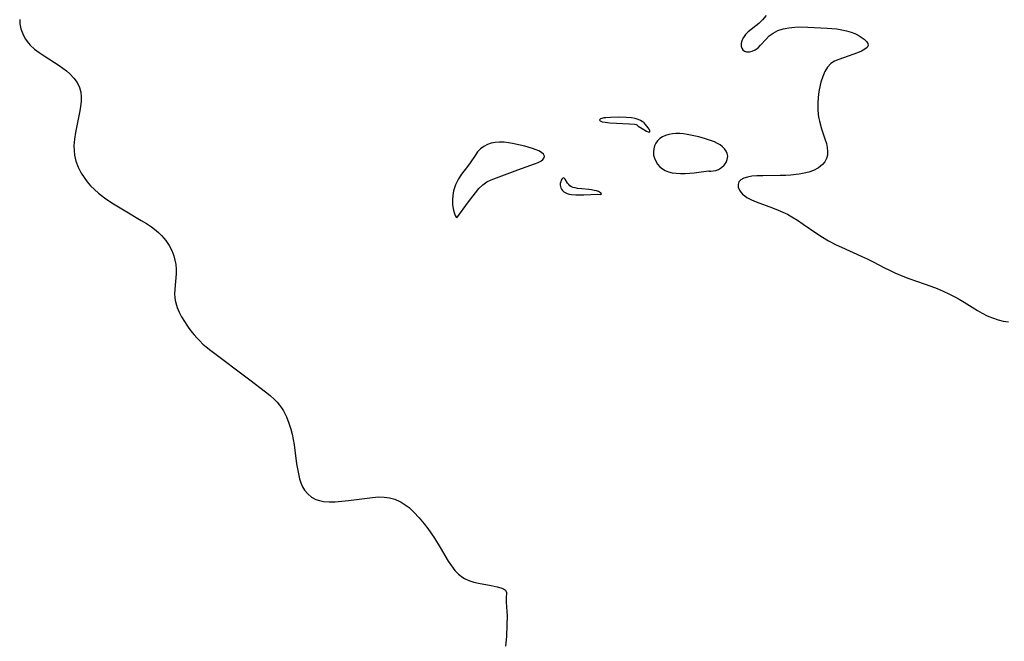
# Model space of a CAD drawing. Header units: metres. Extents: x 1073367 to 1082519, y 1569854 to 1574957.
# Tile 835 of 1056: x 1079117 to 1079391, y 1572019 to 1572191. Entities that reach past the tile are written whole.
import ezdxf

# ---------------------------------------------------------------- set-up
doc = ezdxf.new("R2010")
doc.units = ezdxf.units.M
doc.layers.add('CGG_CurvaNivelLidar_v1', color=253, linetype='Continuous', lineweight=30)

msp = doc.modelspace()

# ---------------------------------------------------------------- linework, layer by layer
at = {"layer": 'CGG_CurvaNivelLidar_v1'}
for p, q in [((1079116.9515, 1572191.468, 73), (1079116.977, 1572190.2704, 73)), ((1079116.977, 1572190.2704, 73), (1079117.2629, 1572188.8824, 73)), ((1079322.4638, 1572190.3638, 73.5), (1079319.4956, 1572188.0558, 73.5)), ((1079323.495, 1572191.3863, 73.5), (1079322.4638, 1572190.3638, 73.5)), ((1079324.4692, 1572192.5472, 73.5), (1079323.495, 1572191.3863, 73.5)), ((1079117.2629, 1572188.8824, 73), (1079117.7827, 1572187.4948, 73)), ((1079117.7827, 1572187.4948, 73), (1079118.5121, 1572186.1445, 73)), ((1079319.4956, 1572188.0558, 73.5), (1079318.7432, 1572187.2859, 73.5)), ((1079325.3333, 1572186.9146, 73.5), (1079326.4468, 1572187.7284, 73.5)), ((1079326.4468, 1572187.7284, 73.5), (1079327.7314, 1572188.3946, 73.5)), ((1079327.7314, 1572188.3946, 73.5), (1079329.1534, 1572188.8896, 73.5)), ((1079329.1534, 1572188.8896, 73.5), (1079330.7415, 1572189.2044, 73.5)), ((1079330.7415, 1572189.2044, 73.5), (1079332.4177, 1572189.3609, 73.5)), ((1079332.4177, 1572189.3609, 73.5), (1079333.5888, 1572189.4023, 73.5)), ((1079333.5888, 1572189.4023, 73.5), (1079336.0801, 1572189.3677, 73.5)), ((1079336.0801, 1572189.3677, 73.5), (1079341.4205, 1572189.1073, 73.5)), ((1079341.4205, 1572189.1073, 73.5), (1079342.7582, 1572189.0019, 73.5)), ((1079342.7582, 1572189.0019, 73.5), (1079344.0791, 1572188.8496, 73.5)), ((1079344.0791, 1572188.8496, 73.5), (1079345.4798, 1572188.6359, 73.5)), ((1079345.4798, 1572188.6359, 73.5), (1079346.8213, 1572188.3571, 73.5)), ((1079346.8213, 1572188.3571, 73.5), (1079348.0806, 1572187.9884, 73.5)), ((1079348.0806, 1572187.9884, 73.5), (1079349.1084, 1572187.5723, 73.5)), ((1079349.1084, 1572187.5723, 73.5), (1079350.0467, 1572187.0934, 73.5)), ((1079118.5121, 1572186.1445, 73), (1079119.4431, 1572184.87, 73)), ((1079119.4431, 1572184.87, 73), (1079119.9041, 1572184.358, 73)), ((1079317.4976, 1572184.8246, 73.5), (1079317.4942, 1572184.0871, 73.5)), ((1079317.707, 1572185.6115, 73.5), (1079317.4976, 1572184.8246, 73.5)), ((1079318.1362, 1572186.4607, 73.5), (1079317.707, 1572185.6115, 73.5)), ((1079318.7432, 1572187.2859, 73.5), (1079318.1362, 1572186.4607, 73.5)), ((1079322.9385, 1572184.3042, 73.5), (1079324.4732, 1572186.0579, 73.5)), ((1079324.4732, 1572186.0579, 73.5), (1079325.3333, 1572186.9146, 73.5)), ((1079350.0467, 1572187.0934, 73.5), (1079350.8885, 1572186.5801, 73.5)), ((1079350.8885, 1572186.5801, 73.5), (1079351.7039, 1572185.9893, 73.5)), ((1079351.7039, 1572185.9893, 73.5), (1079352.3373, 1572185.401, 73.5)), ((1079352.3373, 1572185.401, 73.5), (1079352.7349, 1572184.8269, 73.5)), ((1079352.7349, 1572184.8269, 73.5), (1079352.8305, 1572184.2783, 73.5)), ((1079119.9041, 1572184.358, 73), (1079121.0665, 1572183.2803, 73)), ((1079121.0665, 1572183.2803, 73), (1079122.3585, 1572182.2848, 73)), ((1079122.3585, 1572182.2848, 73), (1079123.7357, 1572181.3468, 73)), ((1079317.4942, 1572184.0871, 73.5), (1079317.6711, 1572183.5134, 73.5)), ((1079317.6711, 1572183.5134, 73.5), (1079317.9992, 1572183.038, 73.5)), ((1079317.9992, 1572183.038, 73.5), (1079318.4581, 1572182.6862, 73.5)), ((1079318.4581, 1572182.6862, 73.5), (1079319.0193, 1572182.4825, 73.5)), ((1079319.0193, 1572182.4825, 73.5), (1079319.7937, 1572182.4574, 73.5)), ((1079319.7937, 1572182.4574, 73.5), (1079320.6225, 1572182.6642, 73.5)), ((1079320.6225, 1572182.6642, 73.5), (1079321.423, 1572183.0641, 73.5)), ((1079321.423, 1572183.0641, 73.5), (1079322.2022, 1572183.6234, 73.5)), ((1079322.2022, 1572183.6234, 73.5), (1079322.9385, 1572184.3042, 73.5)), ((1079349.8945, 1572182.2287, 73.5), (1079348.5557, 1572181.7301, 73.5)), ((1079350.9824, 1572182.6988, 73.5), (1079349.8945, 1572182.2287, 73.5)), ((1079351.8869, 1572183.1928, 73.5), (1079350.9824, 1572182.6988, 73.5)), ((1079352.533, 1572183.717, 73.5), (1079351.8869, 1572183.1928, 73.5)), ((1079352.8305, 1572184.2783, 73.5), (1079352.533, 1572183.717, 73.5)), ((1079123.7357, 1572181.3468, 73), (1079127.9615, 1572178.6701, 73)), ((1079342.4691, 1572179.2084, 73.5), (1079341.5428, 1572178.2152, 73.5)), ((1079343.4913, 1572179.8763, 73.5), (1079342.4691, 1572179.2084, 73.5)), ((1079344.6476, 1572180.3866, 73.5), (1079343.4913, 1572179.8763, 73.5)), ((1079348.5557, 1572181.7301, 73.5), (1079344.6476, 1572180.3866, 73.5)), ((1079127.9615, 1572178.6701, 73), (1079128.9891, 1572177.9413, 73)), ((1079128.9891, 1572177.9413, 73), (1079129.9659, 1572177.178, 73)), ((1079129.9659, 1572177.178, 73), (1079130.8799, 1572176.3799, 73)), ((1079130.8799, 1572176.3799, 73), (1079132.0116, 1572175.2163, 73)), ((1079340.7977, 1572176.9933, 73.5), (1079340.1953, 1572175.6023, 73.5)), ((1079341.5428, 1572178.2152, 73.5), (1079340.7977, 1572176.9933, 73.5)), ((1079132.0116, 1572175.2163, 73), (1079132.9443, 1572173.9703, 73)), ((1079132.9443, 1572173.9703, 73), (1079133.6129, 1572172.6228, 73)), ((1079339.7069, 1572174.0905, 73.5), (1079339.4801, 1572173.2167, 73.5)), ((1079340.1953, 1572175.6023, 73.5), (1079339.7069, 1572174.0905, 73.5)), ((1079133.6129, 1572172.6228, 73), (1079133.9412, 1572171.3285, 73)), ((1079133.9412, 1572171.3285, 73), (1079134.0581, 1572169.9567, 73)), ((1079339.1346, 1572171.4263, 73.5), (1079338.9379, 1572169.8421, 73.5)), ((1079339.4801, 1572173.2167, 73.5), (1079339.1346, 1572171.4263, 73.5)), ((1079134.0235, 1572168.66, 73), (1079133.8869, 1572167.3267, 73)), ((1079134.0581, 1572169.9567, 73), (1079134.0235, 1572168.66, 73)), ((1079338.8281, 1572168.203, 73.5), (1079338.8259, 1572166.5629, 73.5)), ((1079338.9379, 1572169.8421, 73.5), (1079338.8281, 1572168.203, 73.5)), ((1079133.6931, 1572166.0743, 73), (1079132.4628, 1572160.0692, 73)), ((1079133.8869, 1572167.3267, 73), (1079133.6931, 1572166.0743, 73)), ((1079338.8259, 1572166.5629, 73.5), (1079338.9569, 1572164.9394, 73.5)), ((1079278.2374, 1572163.7204, 73.5), (1079278.1557, 1572163.5665, 73.5)), ((1079278.1557, 1572163.5665, 73.5), (1079278.1922, 1572163.4127, 73.5)), ((1079278.1922, 1572163.4127, 73.5), (1079278.3351, 1572163.2734, 73.5)), ((1079278.4232, 1572163.8604, 73.5), (1079278.2374, 1572163.7204, 73.5)), ((1079278.3351, 1572163.2734, 73.5), (1079278.4903, 1572163.1908, 73.5)), ((1079278.8122, 1572164.0092, 73.5), (1079278.4232, 1572163.8604, 73.5)), ((1079278.4903, 1572163.1908, 73.5), (1079278.9222, 1572163.0493, 73.5)), ((1079279.3244, 1572164.1104, 73.5), (1079278.8122, 1572164.0092, 73.5)), ((1079278.9222, 1572163.0493, 73.5), (1079279.7459, 1572162.8996, 73.5)), ((1079279.9063, 1572164.179, 73.5), (1079279.3244, 1572164.1104, 73.5)), ((1079279.7459, 1572162.8996, 73.5), (1079281.0294, 1572162.7907, 73.5)), ((1079281.2213, 1572164.2611, 73.5), (1079279.9063, 1572164.179, 73.5)), ((1079281.0294, 1572162.7907, 73.5), (1079286.4828, 1572162.5221, 73.5)), ((1079283.371, 1572164.302, 73.5), (1079281.2213, 1572164.2611, 73.5)), ((1079285.5695, 1572164.2562, 73.5), (1079283.371, 1572164.302, 73.5)), ((1079287.0088, 1572164.136, 73.5), (1079285.5695, 1572164.2562, 73.5)), ((1079288.059, 1572163.9503, 73.5), (1079287.0088, 1572164.136, 73.5)), ((1079288.913, 1572163.6912, 73.5), (1079288.059, 1572163.9503, 73.5)), ((1079289.5022, 1572163.4262, 73.5), (1079288.913, 1572163.6912, 73.5)), ((1079290.0435, 1572163.0964, 73.5), (1079289.5022, 1572163.4262, 73.5)), ((1079290.5124, 1572162.7175, 73.5), (1079290.0435, 1572163.0964, 73.5)), ((1079290.9314, 1572162.2965, 73.5), (1079290.5124, 1572162.7175, 73.5)), ((1079338.9569, 1572164.9394, 73.5), (1079339.1235, 1572163.9219, 73.5)), ((1079339.1235, 1572163.9219, 73.5), (1079339.285, 1572163.2011, 73.5)), ((1079339.285, 1572163.2011, 73.5), (1079339.888, 1572161.1318, 73.5)), ((1079132.4628, 1572160.0692, 73), (1079132.1846, 1572158.1967, 73)), ((1079286.4828, 1572162.5221, 73.5), (1079287.8996, 1572162.3716, 73.5)), ((1079287.8996, 1572162.3716, 73.5), (1079288.3268, 1572162.284, 73.5)), ((1079288.3268, 1572162.284, 73.5), (1079288.476, 1572162.2269, 73.5)), ((1079288.476, 1572162.2269, 73.5), (1079288.5, 1572162.1786, 73.5)), ((1079288.5, 1572162.1786, 73.5), (1079288.93, 1572161.8564, 73.5)), ((1079288.93, 1572161.8564, 73.5), (1079289.99, 1572161.1528, 73.5)), ((1079289.99, 1572161.1528, 73.5), (1079291.1856, 1572160.459, 73.5)), ((1079291.629, 1572161.4064, 73.5), (1079290.9314, 1572162.2965, 73.5)), ((1079291.1856, 1572160.459, 73.5), (1079291.6788, 1572160.2429, 73.5)), ((1079291.9003, 1572160.9774, 73.5), (1079291.629, 1572161.4064, 73.5)), ((1079291.6788, 1572160.2429, 73.5), (1079292.0155, 1572160.186, 73.5)), ((1079292.0936, 1572160.5951, 73.5), (1079291.9003, 1572160.9774, 73.5)), ((1079292.0155, 1572160.186, 73.5), (1079292.143, 1572160.3151, 73.5)), ((1079292.143, 1572160.3151, 73.5), (1079292.0936, 1572160.5951, 73.5)), ((1079339.888, 1572161.1318, 73.5), (1079340.8074, 1572158.3321, 73.5)), ((1079132.1846, 1572158.1967, 73), (1079132.0433, 1572156.3379, 73)), ((1079249.1752, 1572157.3113, 73.5), (1079248.0308, 1572157.0945, 73.5)), ((1079250.3654, 1572157.3848, 73.5), (1079249.1752, 1572157.3113, 73.5)), ((1079251.5885, 1572157.3415, 73.5), (1079250.3654, 1572157.3848, 73.5)), ((1079252.8303, 1572157.2068, 73.5), (1079251.5885, 1572157.3415, 73.5)), ((1079253.9343, 1572157.0278, 73.5), (1079252.8303, 1572157.2068, 73.5)), ((1079294.2594, 1572157.768, 73.5), (1079293.7886, 1572157.086, 73.5)), ((1079294.8999, 1572158.3694, 73.5), (1079294.2594, 1572157.768, 73.5)), ((1079295.661, 1572158.862, 73.5), (1079294.8999, 1572158.3694, 73.5)), ((1079296.5108, 1572159.2541, 73.5), (1079295.661, 1572158.862, 73.5)), ((1079297.4258, 1572159.5455, 73.5), (1079296.5108, 1572159.2541, 73.5)), ((1079298.3891, 1572159.7274, 73.5), (1079297.4258, 1572159.5455, 73.5)), ((1079299.398, 1572159.7923, 73.5), (1079298.3891, 1572159.7274, 73.5)), ((1079300.4323, 1572159.7609, 73.5), (1079299.398, 1572159.7923, 73.5)), ((1079301.4833, 1572159.6586, 73.5), (1079300.4323, 1572159.7609, 73.5)), ((1079302.5441, 1572159.5037, 73.5), (1079301.4833, 1572159.6586, 73.5)), ((1079303.9225, 1572159.2472, 73.5), (1079302.5441, 1572159.5037, 73.5)), ((1079305.7582, 1572158.835, 73.5), (1079303.9225, 1572159.2472, 73.5)), ((1079307.5645, 1572158.3518, 73.5), (1079305.7582, 1572158.835, 73.5)), ((1079308.4455, 1572158.0785, 73.5), (1079307.5645, 1572158.3518, 73.5)), ((1079309.3065, 1572157.7761, 73.5), (1079308.4455, 1572158.0785, 73.5)), ((1079310.1351, 1572157.4383, 73.5), (1079309.3065, 1572157.7761, 73.5)), ((1079310.9193, 1572157.055, 73.5), (1079310.1351, 1572157.4383, 73.5)), ((1079340.8074, 1572158.3321, 73.5), (1079341.1959, 1572156.9855, 73.5)), ((1079132.0433, 1572156.3379, 73), (1079132.0504, 1572155.0457, 73)), ((1079132.0504, 1572155.0457, 73), (1079132.1753, 1572153.7758, 73)), ((1079244.2478, 1572154.658, 73.5), (1079243.5298, 1572153.7187, 73.5)), ((1079245.0552, 1572155.5036, 73.5), (1079244.2478, 1572154.658, 73.5)), ((1079245.971, 1572156.2141, 73.5), (1079245.0552, 1572155.5036, 73.5)), ((1079246.9551, 1572156.7305, 73.5), (1079245.971, 1572156.2141, 73.5)), ((1079248.0308, 1572157.0945, 73.5), (1079246.9551, 1572156.7305, 73.5)), ((1079256.1215, 1572156.5581, 73.5), (1079253.9343, 1572157.0278, 73.5)), ((1079257.4072, 1572156.2318, 73.5), (1079256.1215, 1572156.5581, 73.5)), ((1079259.4858, 1572155.6328, 73.5), (1079257.4072, 1572156.2318, 73.5)), ((1079260.2764, 1572155.3605, 73.5), (1079259.4858, 1572155.6328, 73.5)), ((1079261.2274, 1572154.9528, 73.5), (1079260.2764, 1572155.3605, 73.5)), ((1079262.0039, 1572154.5055, 73.5), (1079261.2274, 1572154.9528, 73.5)), ((1079262.5522, 1572154.028, 73.5), (1079262.0039, 1572154.5055, 73.5)), ((1079293.2321, 1572155.5069, 73.5), (1079293.1411, 1572154.6628, 73.5)), ((1079293.1411, 1572154.6628, 73.5), (1079293.1889, 1572153.8137, 73.5)), ((1079293.4487, 1572156.3229, 73.5), (1079293.2321, 1572155.5069, 73.5)), ((1079293.7886, 1572157.086, 73.5), (1079293.4487, 1572156.3229, 73.5)), ((1079311.6436, 1572156.6124, 73.5), (1079310.9193, 1572157.055, 73.5)), ((1079312.2875, 1572156.102, 73.5), (1079311.6436, 1572156.6124, 73.5)), ((1079312.849, 1572155.5307, 73.5), (1079312.2875, 1572156.102, 73.5)), ((1079313.319, 1572154.9112, 73.5), (1079312.849, 1572155.5307, 73.5)), ((1079313.6526, 1572154.227, 73.5), (1079313.319, 1572154.9112, 73.5)), ((1079341.1959, 1572156.9855, 73.5), (1079341.4358, 1572155.8801, 73.5)), ((1079341.4358, 1572155.8801, 73.5), (1079341.5503, 1572154.8158, 73.5)), ((1079341.5503, 1572154.8158, 73.5), (1079341.4925, 1572153.8001, 73.5)), ((1079132.1753, 1572153.7758, 73), (1079132.5688, 1572152.0923, 73)), ((1079132.5688, 1572152.0923, 73), (1079133.1864, 1572150.4625, 73)), ((1079243.5298, 1572153.7187, 73.5), (1079242.1889, 1572151.6179, 73.5)), ((1079261.0612, 1572151.7164, 73.5), (1079261.8017, 1572152.1195, 73.5)), ((1079261.8017, 1572152.1195, 73.5), (1079262.3689, 1572152.5699, 73.5)), ((1079262.3689, 1572152.5699, 73.5), (1079262.7209, 1572153.046, 73.5)), ((1079262.8042, 1572153.5275, 73.5), (1079262.5522, 1572154.028, 73.5)), ((1079262.7209, 1572153.046, 73.5), (1079262.8042, 1572153.5275, 73.5)), ((1079293.1889, 1572153.8137, 73.5), (1079293.4104, 1572152.9187, 73.5)), ((1079293.4104, 1572152.9187, 73.5), (1079293.7872, 1572152.0617, 73.5)), ((1079293.7872, 1572152.0617, 73.5), (1079294.299, 1572151.2639, 73.5)), ((1079312.7567, 1572150.9746, 73.5), (1079313.3056, 1572151.756, 73.5)), ((1079313.3056, 1572151.756, 73.5), (1079313.6617, 1572152.6059, 73.5)), ((1079313.7807, 1572153.4675, 73.5), (1079313.6526, 1572154.227, 73.5)), ((1079313.6617, 1572152.6059, 73.5), (1079313.7807, 1572153.4675, 73.5)), ((1079340.7591, 1572151.9585, 73.5), (1079340.1162, 1572151.1586, 73.5)), ((1079341.2245, 1572152.8441, 73.5), (1079340.7591, 1572151.9585, 73.5)), ((1079341.4925, 1572153.8001, 73.5), (1079341.2245, 1572152.8441, 73.5)), ((1079133.1864, 1572150.4625, 73), (1079134.0683, 1572148.7552, 73)), ((1079241.4865, 1572150.5942, 73.5), (1079239.7934, 1572148.4625, 73.5)), ((1079242.1889, 1572151.6179, 73.5), (1079241.4865, 1572150.5942, 73.5)), ((1079248.0475, 1572146.9477, 73.5), (1079255.4114, 1572149.7419, 73.5)), ((1079255.4114, 1572149.7419, 73.5), (1079257.7632, 1572150.5746, 73.5)), ((1079257.7632, 1572150.5746, 73.5), (1079260.0337, 1572151.3206, 73.5)), ((1079260.0337, 1572151.3206, 73.5), (1079261.0612, 1572151.7164, 73.5)), ((1079294.299, 1572151.2639, 73.5), (1079294.9382, 1572150.5523, 73.5)), ((1079294.9382, 1572150.5523, 73.5), (1079295.6368, 1572149.9967, 73.5)), ((1079295.6368, 1572149.9967, 73.5), (1079296.422, 1572149.5348, 73.5)), ((1079296.422, 1572149.5348, 73.5), (1079297.2845, 1572149.1642, 73.5)), ((1079297.2845, 1572149.1642, 73.5), (1079298.323, 1572148.8961, 73.5)), ((1079304.4973, 1572148.9011, 73.5), (1079306.4386, 1572149.1422, 73.5)), ((1079306.4386, 1572149.1422, 73.5), (1079308.5, 1572149.4485, 73.5)), ((1079308.5, 1572149.4485, 73.5), (1079308.6676, 1572149.3564, 73.5)), ((1079308.6676, 1572149.3564, 73.5), (1079309.1054, 1572149.3259, 73.5)), ((1079309.1054, 1572149.3259, 73.5), (1079309.7355, 1572149.374, 73.5)), ((1079309.7355, 1572149.374, 73.5), (1079310.4805, 1572149.5285, 73.5)), ((1079310.4805, 1572149.5285, 73.5), (1079311.2629, 1572149.821, 73.5)), ((1079311.2629, 1572149.821, 73.5), (1079312.06, 1572150.3147, 73.5)), ((1079312.06, 1572150.3147, 73.5), (1079312.7567, 1572150.9746, 73.5)), ((1079336.3498, 1572149.0543, 73.5), (1079335.0151, 1572148.7268, 73.5)), ((1079337.5901, 1572149.4912, 73.5), (1079336.3498, 1572149.0543, 73.5)), ((1079338.975, 1572150.2249, 73.5), (1079337.5901, 1572149.4912, 73.5)), ((1079340.1162, 1572151.1586, 73.5), (1079338.975, 1572150.2249, 73.5)), ((1079134.0683, 1572148.7552, 73), (1079134.8454, 1572147.5394, 73)), ((1079134.8454, 1572147.5394, 73), (1079135.7151, 1572146.3713, 73)), ((1079135.7151, 1572146.3713, 73), (1079136.6705, 1572145.2568, 73)), ((1079238.9377, 1572147.1633, 73.5), (1079238.1457, 1572145.5586, 73.5)), ((1079239.7934, 1572148.4625, 73.5), (1079238.9377, 1572147.1633, 73.5)), ((1079245.6707, 1572145.5103, 73.5), (1079246.8398, 1572146.3325, 73.5)), ((1079246.8398, 1572146.3325, 73.5), (1079248.0475, 1572146.9477, 73.5)), ((1079267.3488, 1572146.375, 73.5), (1079267.2431, 1572145.9142, 73.5)), ((1079267.5114, 1572146.7885, 73.5), (1079267.3488, 1572146.375, 73.5)), ((1079267.7095, 1572147.1277, 73.5), (1079267.5114, 1572146.7885, 73.5)), ((1079267.9263, 1572147.359, 73.5), (1079267.7095, 1572147.1277, 73.5)), ((1079268.1481, 1572147.4394, 73.5), (1079267.9263, 1572147.359, 73.5)), ((1079268.3582, 1572147.3418, 73.5), (1079268.1481, 1572147.4394, 73.5)), ((1079268.5677, 1572147.1076, 73.5), (1079268.3582, 1572147.3418, 73.5)), ((1079269.2699, 1572146.0051, 73.5), (1079268.5677, 1572147.1076, 73.5)), ((1079298.323, 1572148.8961, 73.5), (1079299.4554, 1572148.7496, 73.5)), ((1079299.4554, 1572148.7496, 73.5), (1079300.6866, 1572148.6947, 73.5)), ((1079300.6866, 1572148.6947, 73.5), (1079301.9685, 1572148.7133, 73.5)), ((1079301.9685, 1572148.7133, 73.5), (1079303.2543, 1572148.7877, 73.5)), ((1079303.2543, 1572148.7877, 73.5), (1079304.4973, 1572148.9011, 73.5)), ((1079316.9001, 1572146.3348, 73.5), (1079316.66, 1572145.6367, 73.5)), ((1079317.4414, 1572146.9018, 73.5), (1079316.9001, 1572146.3348, 73.5)), ((1079318.2376, 1572147.3445, 73.5), (1079317.4414, 1572146.9018, 73.5)), ((1079319.2344, 1572147.6678, 73.5), (1079318.2376, 1572147.3445, 73.5)), ((1079320.4788, 1572147.8893, 73.5), (1079319.2344, 1572147.6678, 73.5)), ((1079321.8583, 1572148.0112, 73.5), (1079320.4788, 1572147.8893, 73.5)), ((1079323.5607, 1572148.0716, 73.5), (1079321.8583, 1572148.0112, 73.5)), ((1079328.3191, 1572148.1101, 73.5), (1079323.5607, 1572148.0716, 73.5)), ((1079329.8238, 1572148.1583, 73.5), (1079328.3191, 1572148.1101, 73.5)), ((1079331.3183, 1572148.2461, 73.5), (1079329.8238, 1572148.1583, 73.5)), ((1079332.7882, 1572148.3826, 73.5), (1079331.3183, 1572148.2461, 73.5)), ((1079333.6097, 1572148.4868, 73.5), (1079332.7882, 1572148.3826, 73.5)), ((1079335.0151, 1572148.7268, 73.5), (1079333.6097, 1572148.4868, 73.5)), ((1079136.6705, 1572145.2568, 73), (1079137.7097, 1572144.2042, 73)), ((1079137.7097, 1572144.2042, 73), (1079138.8403, 1572143.2127, 73)), ((1079237.5785, 1572143.8202, 73.5), (1079237.3473, 1572142.5784, 73.5)), ((1079238.1457, 1572145.5586, 73.5), (1079237.5785, 1572143.8202, 73.5)), ((1079243.623, 1572143.3068, 73.5), (1079244.6136, 1572144.4861, 73.5)), ((1079244.6136, 1572144.4861, 73.5), (1079245.6707, 1572145.5103, 73.5)), ((1079267.2431, 1572145.9142, 73.5), (1079267.2218, 1572145.4284, 73.5)), ((1079267.2218, 1572145.4284, 73.5), (1079267.2813, 1572145.0454, 73.5)), ((1079267.2813, 1572145.0454, 73.5), (1079267.4046, 1572144.669, 73.5)), ((1079267.4046, 1572144.669, 73.5), (1079267.5861, 1572144.309, 73.5)), ((1079267.5861, 1572144.309, 73.5), (1079267.8236, 1572143.9765, 73.5)), ((1079267.8236, 1572143.9765, 73.5), (1079268.2245, 1572143.5954, 73.5)), ((1079268.2245, 1572143.5954, 73.5), (1079268.574, 1572143.3692, 73.5)), ((1079269.5657, 1572145.6204, 73.5), (1079269.2699, 1572146.0051, 73.5)), ((1079269.9191, 1572145.2821, 73.5), (1079269.5657, 1572145.6204, 73.5)), ((1079270.3552, 1572145.0116, 73.5), (1079269.9191, 1572145.2821, 73.5)), ((1079270.8542, 1572144.8077, 73.5), (1079270.3552, 1572145.0116, 73.5)), ((1079271.3997, 1572144.6543, 73.5), (1079270.8542, 1572144.8077, 73.5)), ((1079271.9788, 1572144.5388, 73.5), (1079271.3997, 1572144.6543, 73.5)), ((1079273.2014, 1572144.3834, 73.5), (1079271.9788, 1572144.5388, 73.5)), ((1079275.1766, 1572144.2116, 73.5), (1079273.2014, 1572144.3834, 73.5)), ((1079275.9025, 1572144.1175, 73.5), (1079275.1766, 1572144.2116, 73.5)), ((1079276.6143, 1572143.9951, 73.5), (1079275.9025, 1572144.1175, 73.5)), ((1079277.2721, 1572143.8424, 73.5), (1079276.6143, 1572143.9951, 73.5)), ((1079277.8373, 1572143.6592, 73.5), (1079277.2721, 1572143.8424, 73.5)), ((1079278.1245, 1572143.5329, 73.5), (1079277.8373, 1572143.6592, 73.5)), ((1079278.5359, 1572143.2629, 73.5), (1079278.1245, 1572143.5329, 73.5)), ((1079316.66, 1572145.6367, 73.5), (1079316.7091, 1572144.8579, 73.5)), ((1079316.7091, 1572144.8579, 73.5), (1079317.0214, 1572144.0516, 73.5)), ((1079317.0214, 1572144.0516, 73.5), (1079317.4126, 1572143.4665, 73.5)), ((1079138.8403, 1572143.2127, 73), (1079140.5006, 1572141.9402, 73)), ((1079140.5006, 1572141.9402, 73), (1079141.7555, 1572141.0698, 73)), ((1079141.7555, 1572141.0698, 73), (1079143.0424, 1572140.2288, 73)), ((1079237.3473, 1572142.5784, 73.5), (1079237.254, 1572141.3518, 73.5)), ((1079237.254, 1572141.3518, 73.5), (1079237.3039, 1572140.0288, 73.5)), ((1079241.7137, 1572140.7735, 73.5), (1079243.623, 1572143.3068, 73.5)), ((1079268.574, 1572143.3692, 73.5), (1079269.179, 1572143.1114, 73.5)), ((1079269.179, 1572143.1114, 73.5), (1079269.7297, 1572142.9668, 73.5)), ((1079269.7297, 1572142.9668, 73.5), (1079270.3117, 1572142.8702, 73.5)), ((1079270.3117, 1572142.8702, 73.5), (1079271.5355, 1572142.776, 73.5)), ((1079271.5355, 1572142.776, 73.5), (1079273.7697, 1572142.7791, 73.5)), ((1079273.7697, 1572142.7791, 73.5), (1079277.6559, 1572142.889, 73.5)), ((1079277.6559, 1572142.889, 73.5), (1079278.5, 1572142.8683, 73.5)), ((1079278.5, 1572142.8683, 73.5), (1079278.6265, 1572142.921, 73.5)), ((1079278.6629, 1572143.0669, 73.5), (1079278.5359, 1572143.2629, 73.5)), ((1079278.6265, 1572142.921, 73.5), (1079278.6629, 1572143.0669, 73.5)), ((1079317.4126, 1572143.4665, 73.5), (1079317.9302, 1572142.9107, 73.5)), ((1079317.9302, 1572142.9107, 73.5), (1079318.4939, 1572142.4481, 73.5)), ((1079318.4939, 1572142.4481, 73.5), (1079319.1389, 1572142.0202, 73.5)), ((1079319.1389, 1572142.0202, 73.5), (1079320.3515, 1572141.3804, 73.5)), ((1079320.3515, 1572141.3804, 73.5), (1079321.7006, 1572140.8075, 73.5)), ((1079321.7006, 1572140.8075, 73.5), (1079326.1903, 1572139.1702, 73.5)), ((1079143.0424, 1572140.2288, 73), (1079145.7722, 1572138.5411, 73)), ((1079145.7722, 1572138.5411, 73), (1079150.7238, 1572135.6413, 73)), ((1079237.3039, 1572140.0288, 73.5), (1079237.4862, 1572138.8335, 73.5)), ((1079237.4862, 1572138.8335, 73.5), (1079237.7582, 1572137.8137, 73.5)), ((1079238.5, 1572136.3772, 73.5), (1079241.7137, 1572140.7735, 73.5)), ((1079326.1903, 1572139.1702, 73.5), (1079327.7947, 1572138.5237, 73.5)), ((1079327.7947, 1572138.5237, 73.5), (1079329.0859, 1572137.9559, 73.5)), ((1079150.7238, 1572135.6413, 73), (1079152.1766, 1572134.7503, 73)), ((1079237.7582, 1572137.8137, 73.5), (1079238.0576, 1572137.0301, 73.5)), ((1079238.0576, 1572137.0301, 73.5), (1079238.3223, 1572136.5333, 73.5)), ((1079238.3223, 1572136.5333, 73.5), (1079238.5, 1572136.3772, 73.5)), ((1079329.0859, 1572137.9559, 73.5), (1079330.3605, 1572137.3417, 73.5)), ((1079330.3605, 1572137.3417, 73.5), (1079331.6092, 1572136.6732, 73.5)), ((1079331.6092, 1572136.6732, 73.5), (1079333.2252, 1572135.6916, 73.5)), ((1079333.2252, 1572135.6916, 73.5), (1079334.799, 1572134.6377, 73.5)), ((1079152.1766, 1572134.7503, 73), (1079153.5741, 1572133.8124, 73)), ((1079153.5741, 1572133.8124, 73), (1079154.8927, 1572132.8078, 73)), ((1079154.8927, 1572132.8078, 73), (1079155.6596, 1572132.1408, 73)), ((1079334.799, 1572134.6377, 73.5), (1079338.5455, 1572132.0306, 73.5)), ((1079155.6596, 1572132.1408, 73), (1079156.3791, 1572131.4363, 73)), ((1079156.3791, 1572131.4363, 73), (1079156.9994, 1572130.7469, 73)), ((1079156.9994, 1572130.7469, 73), (1079157.572, 1572130.0251, 73)), ((1079157.572, 1572130.0251, 73), (1079158.4656, 1572128.6769, 73)), ((1079338.5455, 1572132.0306, 73.5), (1079340.1735, 1572130.9791, 73.5)), ((1079340.1735, 1572130.9791, 73.5), (1079341.8328, 1572129.9856, 73.5)), ((1079341.8328, 1572129.9856, 73.5), (1079343.8917, 1572128.8878, 73.5)), ((1079158.4656, 1572128.6769, 73), (1079159.207, 1572127.2553, 73)), ((1079159.207, 1572127.2553, 73), (1079159.7897, 1572125.7773, 73)), ((1079343.8917, 1572128.8878, 73.5), (1079345.3669, 1572128.1896, 73.5)), ((1079345.3669, 1572128.1896, 73.5), (1079350.8797, 1572125.7434, 73.5)), ((1079159.7897, 1572125.7773, 73), (1079160.1234, 1572124.5947, 73)), ((1079160.1234, 1572124.5947, 73), (1079160.3385, 1572123.3908, 73)), ((1079350.8797, 1572125.7434, 73.5), (1079352.5702, 1572124.9405, 73.5)), ((1079352.5702, 1572124.9405, 73.5), (1079354.2372, 1572124.1095, 73.5)), ((1079160.3385, 1572123.3908, 73), (1079160.4299, 1572122.0825, 73)), ((1079160.4299, 1572122.0825, 73), (1079160.4072, 1572120.7642, 73)), ((1079354.2372, 1572124.1095, 73.5), (1079357.3422, 1572122.4863, 73.5)), ((1079357.3422, 1572122.4863, 73.5), (1079358.7753, 1572121.7815, 73.5)), ((1079358.7753, 1572121.7815, 73.5), (1079360.2401, 1572121.1129, 73.5)), ((1079160.4072, 1572120.7642, 73), (1079160.0462, 1572116.5376, 73)), ((1079360.2401, 1572121.1129, 73.5), (1079362.9234, 1572119.9757, 73.5)), ((1079362.9234, 1572119.9757, 73.5), (1079364.1346, 1572119.5017, 73.5)), ((1079364.1346, 1572119.5017, 73.5), (1079368.4373, 1572118.0034, 73.5)), ((1079160.0462, 1572116.5376, 73), (1079160.011, 1572115.147, 73)), ((1079368.4373, 1572118.0034, 73.5), (1079370.2142, 1572117.3604, 73.5)), ((1079370.2142, 1572117.3604, 73.5), (1079371.9746, 1572116.6694, 73.5)), ((1079371.9746, 1572116.6694, 73.5), (1079373.6436, 1572115.953, 73.5)), ((1079160.011, 1572115.147, 73), (1079160.0665, 1572114.1766, 73)), ((1079160.0665, 1572114.1766, 73), (1079160.184, 1572113.3595, 73)), ((1079373.6436, 1572115.953, 73.5), (1079375.2866, 1572115.1872, 73.5)), ((1079375.2866, 1572115.1872, 73.5), (1079376.8995, 1572114.3741, 73.5)), ((1079376.8995, 1572114.3741, 73.5), (1079378.119, 1572113.7138, 73.5)), ((1079378.119, 1572113.7138, 73.5), (1079379.4852, 1572112.9127, 73.5)), ((1079160.184, 1572113.3595, 73), (1079160.313, 1572112.7708, 73)), ((1079160.313, 1572112.7708, 73), (1079160.735, 1572111.4262, 73)), ((1079160.735, 1572111.4262, 73), (1079161.3002, 1572110.1048, 73)), ((1079379.4852, 1572112.9127, 73.5), (1079383.2176, 1572110.5615, 73.5)), ((1079161.3002, 1572110.1048, 73), (1079161.9782, 1572108.8035, 73)), ((1079161.9782, 1572108.8035, 73), (1079162.7449, 1572107.5205, 73)), ((1079383.2176, 1572110.5615, 73.5), (1079384.4827, 1572109.8378, 73.5)), ((1079384.4827, 1572109.8378, 73.5), (1079385.9249, 1572109.1244, 73.5)), ((1079385.9249, 1572109.1244, 73.5), (1079387.4094, 1572108.5155, 73.5)), ((1079387.4094, 1572108.5155, 73.5), (1079388.9327, 1572108.0224, 73.5)), ((1079388.9327, 1572108.0224, 73.5), (1079390.3846, 1572107.6745, 73.5)), ((1079162.7449, 1572107.5205, 73), (1079163.5738, 1572106.2702, 73)), ((1079163.5738, 1572106.2702, 73), (1079164.4671, 1572105.0448, 73)), ((1079390.3846, 1572107.6745, 73.5), (1079391.8576, 1572107.4154, 73.5)), ((1079164.4671, 1572105.0448, 73), (1079165.4249, 1572103.8535, 73)), ((1079165.4249, 1572103.8535, 73), (1079166.2023, 1572102.9721, 73)), ((1079166.2023, 1572102.9721, 73), (1079167.0189, 1572102.1198, 73)), ((1079167.0189, 1572102.1198, 73), (1079167.906, 1572101.2695, 73)), ((1079167.906, 1572101.2695, 73), (1079168.8311, 1572100.4529, 73)), ((1079168.8311, 1572100.4529, 73), (1079170.0533, 1572099.46, 73)), ((1079170.0533, 1572099.46, 73), (1079180.9282, 1572091.2865, 73)), ((1079180.9282, 1572091.2865, 73), (1079185.2489, 1572088.0017, 73)), ((1079185.2489, 1572088.0017, 73), (1079186.5578, 1572086.948, 73)), ((1079186.5578, 1572086.948, 73), (1079187.7903, 1572085.8406, 73)), ((1079187.7903, 1572085.8406, 73), (1079188.5114, 1572085.0988, 73)), ((1079188.5114, 1572085.0988, 73), (1079189.1787, 1572084.3149, 73)), ((1079189.1787, 1572084.3149, 73), (1079189.7605, 1572083.5203, 73)), ((1079189.7605, 1572083.5203, 73), (1079190.2862, 1572082.6851, 73)), ((1079190.2862, 1572082.6851, 73), (1079191.122, 1572081.0447, 73)), ((1079191.122, 1572081.0447, 73), (1079191.8099, 1572079.3102, 73)), ((1079191.8099, 1572079.3102, 73), (1079192.3347, 1572077.6517, 73)), ((1079192.3347, 1572077.6517, 73), (1079192.6982, 1572076.2099, 73)), ((1079192.6982, 1572076.2099, 73), (1079192.9985, 1572074.7426, 73)), ((1079192.9985, 1572074.7426, 73), (1079193.2478, 1572073.2585, 73)), ((1079193.2478, 1572073.2585, 73), (1079193.9351, 1572068.0186, 73)), ((1079193.9351, 1572068.0186, 73), (1079194.1525, 1572066.5657, 73)), ((1079194.1525, 1572066.5657, 73), (1079194.414, 1572065.1535, 73)), ((1079194.414, 1572065.1535, 73), (1079194.743, 1572063.7982, 73)), ((1079194.743, 1572063.7982, 73), (1079195.1107, 1572062.6637, 73)), ((1079195.1107, 1572062.6637, 73), (1079195.5683, 1572061.6053, 73)), ((1079195.5683, 1572061.6053, 73), (1079196.1355, 1572060.6428, 73)), ((1079196.1355, 1572060.6428, 73), (1079197.0216, 1572059.6002, 73)), ((1079197.0216, 1572059.6002, 73), (1079198.0813, 1572058.7496, 73)), ((1079198.0813, 1572058.7496, 73), (1079199.289, 1572058.1077, 73)), ((1079214.9958, 1572058.6517, 73), (1079216.659, 1572058.7714, 73)), ((1079216.659, 1572058.7714, 73), (1079218.2896, 1572058.7373, 73)), ((1079218.2896, 1572058.7373, 73), (1079219.7764, 1572058.5164, 73)), ((1079199.289, 1572058.1077, 73), (1079200.3275, 1572057.7625, 73)), ((1079200.3275, 1572057.7625, 73), (1079201.4293, 1572057.548, 73)), ((1079201.4293, 1572057.548, 73), (1079202.9926, 1572057.4358, 73)), ((1079202.9926, 1572057.4358, 73), (1079204.6241, 1572057.4598, 73)), ((1079204.6241, 1572057.4598, 73), (1079206.4811, 1572057.5712, 73)), ((1079206.4811, 1572057.5712, 73), (1079208.3756, 1572057.7548, 73)), ((1079208.3756, 1572057.7548, 73), (1079214.9958, 1572058.6517, 73)), ((1079219.7764, 1572058.5164, 73), (1079221.2153, 1572058.1155, 73)), ((1079221.2153, 1572058.1155, 73), (1079222.5918, 1572057.5431, 73)), ((1079222.5918, 1572057.5431, 73), (1079223.0436, 1572057.3087, 73)), ((1079223.0436, 1572057.3087, 73), (1079224.1474, 1572056.6197, 73)), ((1079224.1474, 1572056.6197, 73), (1079225.1967, 1572055.8169, 73)), ((1079225.1967, 1572055.8169, 73), (1079226.5615, 1572054.5741, 73)), ((1079226.5615, 1572054.5741, 73), (1079228.019, 1572053.0077, 73)), ((1079228.019, 1572053.0077, 73), (1079229.4339, 1572051.2704, 73)), ((1079229.4339, 1572051.2704, 73), (1079230.3954, 1572049.9929, 73)), ((1079230.3954, 1572049.9929, 73), (1079232.2268, 1572047.3518, 73)), ((1079232.2268, 1572047.3518, 73), (1079233.8736, 1572044.726, 73)), ((1079233.8736, 1572044.726, 73), (1079236.0964, 1572040.9176, 73)), ((1079236.0964, 1572040.9176, 73), (1079236.9715, 1572039.5883, 73)), ((1079236.9715, 1572039.5883, 73), (1079237.9175, 1572038.3653, 73)), ((1079237.9175, 1572038.3653, 73), (1079238.9534, 1572037.2859, 73)), ((1079238.9534, 1572037.2859, 73), (1079240.1022, 1572036.3957, 73)), ((1079240.1022, 1572036.3957, 73), (1079240.6075, 1572036.0988, 73)), ((1079240.6075, 1572036.0988, 73), (1079241.8571, 1572035.5401, 73)), ((1079241.8571, 1572035.5401, 73), (1079243.1788, 1572035.1261, 73)), ((1079243.1788, 1572035.1261, 73), (1079244.5375, 1572034.8115, 73)), ((1079244.5375, 1572034.8115, 73), (1079248.0467, 1572034.1752, 73)), ((1079248.0467, 1572034.1752, 73), (1079249.7282, 1572033.8104, 73)), ((1079249.7282, 1572033.8104, 73), (1079250.7058, 1572033.5342, 73)), ((1079250.7058, 1572033.5342, 73), (1079251.4866, 1572033.2143, 73)), ((1079251.4866, 1572033.2143, 73), (1079252.0072, 1572032.829, 73)), ((1079252.0072, 1572032.829, 73), (1079252.2452, 1572032.2471, 73)), ((1079252.2452, 1572032.2471, 73), (1079252.1666, 1572030.5709, 73)), ((1079252.1666, 1572030.5709, 73), (1079252.2091, 1572029.5168, 73)), ((1079252.2091, 1572029.5168, 73), (1079252.4154, 1572026.9317, 73)), ((1079252.4154, 1572026.9317, 73), (1079252.4507, 1572025.754, 73)), ((1079252.4196, 1572023.234, 73), (1079252.269, 1572019.9558, 73)), ((1079252.4507, 1572025.754, 73), (1079252.4196, 1572023.234, 73)), ((1079252.269, 1572019.9558, 73), (1079252.0345, 1572017.2975, 73))]:
    msp.add_line(p, q, dxfattribs=at)

doc.saveas('drawing.dxf')
